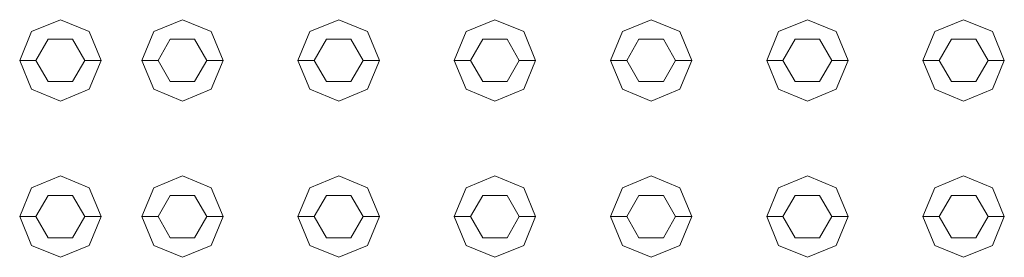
# Model space of a CAD drawing. Header units: millimetres. Extents: x 321 to 585, y -277 to 9.
# Tile 822 of 1056: x 348.431 to 349.036, y -19.566 to -19.42. Entities that reach past the tile are written whole.
import ezdxf

# ---------------------------------------------------------------- set-up
doc = ezdxf.new("R2010")
doc.units = ezdxf.units.MM
doc.header["$MEASUREMENT"] = 0
doc.layers.add('IFC-Elemento construtivo genérico-Contorno', color=253, linetype='Continuous', lineweight=5)

msp = doc.modelspace()

# ---------------------------------------------------------------- linework, layer by layer
at = {"layer": 'IFC-Elemento construtivo genérico-Contorno', "lineweight": 5}
for p, q in [((348.43798, -19.42748), (348.45566, -19.42016)), ((348.43798, -19.42748), (348.45566, -19.42016)), ((348.45566, -19.42016), (348.47334, -19.42748)), ((348.45566, -19.42016), (348.47334, -19.42748)), ((348.51298, -19.42748), (348.53066, -19.42016)), ((348.51298, -19.42748), (348.53066, -19.42016)), ((348.53066, -19.42016), (348.54834, -19.42748)), ((348.53066, -19.42016), (348.54834, -19.42748)), ((348.60898, -19.42748), (348.62666, -19.42016)), ((348.60898, -19.42748), (348.62666, -19.42016)), ((348.62666, -19.42016), (348.64434, -19.42748)), ((348.62666, -19.42016), (348.64434, -19.42748)), ((348.70498, -19.42748), (348.72266, -19.42016)), ((348.70498, -19.42748), (348.72266, -19.42016)), ((348.72266, -19.42016), (348.74034, -19.42748)), ((348.72266, -19.42016), (348.74034, -19.42748)), ((348.80098, -19.42748), (348.81866, -19.42016)), ((348.80098, -19.42748), (348.81866, -19.42016)), ((348.81866, -19.42016), (348.83634, -19.42748)), ((348.81866, -19.42016), (348.83634, -19.42748)), ((348.89698, -19.42748), (348.91466, -19.42016)), ((348.89698, -19.42748), (348.91466, -19.42016)), ((348.91466, -19.42016), (348.93234, -19.42748)), ((348.91466, -19.42016), (348.93234, -19.42748)), ((348.99298, -19.42748), (349.01066, -19.42016)), ((348.99298, -19.42748), (349.01066, -19.42016)), ((349.01066, -19.42016), (349.02834, -19.42748)), ((349.01066, -19.42016), (349.02834, -19.42748)), ((348.43066, -19.44516), (348.43798, -19.42748)), ((348.43066, -19.44516), (348.43798, -19.42748)), ((348.44066, -19.44516), (348.44816, -19.43217)), ((348.44066, -19.44516), (348.44816, -19.43217)), ((348.44816, -19.43217), (348.46316, -19.43217)), ((348.44816, -19.43217), (348.46316, -19.43217)), ((348.46316, -19.43217), (348.47066, -19.44516)), ((348.46316, -19.43217), (348.47066, -19.44516)), ((348.47334, -19.42748), (348.48066, -19.44516)), ((348.47334, -19.42748), (348.48066, -19.44516)), ((348.50566, -19.44516), (348.51298, -19.42748)), ((348.50566, -19.44516), (348.51298, -19.42748)), ((348.51566, -19.44516), (348.52316, -19.43217)), ((348.51566, -19.44516), (348.52316, -19.43217)), ((348.52316, -19.43217), (348.53816, -19.43217)), ((348.52316, -19.43217), (348.53816, -19.43217)), ((348.53816, -19.43217), (348.54566, -19.44516)), ((348.53816, -19.43217), (348.54566, -19.44516)), ((348.54834, -19.42748), (348.55566, -19.44516)), ((348.54834, -19.42748), (348.55566, -19.44516)), ((348.60166, -19.44516), (348.60898, -19.42748)), ((348.60166, -19.44516), (348.60898, -19.42748)), ((348.61166, -19.44516), (348.61916, -19.43217)), ((348.61166, -19.44516), (348.61916, -19.43217)), ((348.61916, -19.43217), (348.63416, -19.43217)), ((348.61916, -19.43217), (348.63416, -19.43217)), ((348.63416, -19.43217), (348.64166, -19.44516)), ((348.63416, -19.43217), (348.64166, -19.44516)), ((348.64434, -19.42748), (348.65166, -19.44516)), ((348.64434, -19.42748), (348.65166, -19.44516)), ((348.69766, -19.44516), (348.70498, -19.42748)), ((348.69766, -19.44516), (348.70498, -19.42748)), ((348.70766, -19.44516), (348.71516, -19.43217)), ((348.70766, -19.44516), (348.71516, -19.43217)), ((348.71516, -19.43217), (348.73016, -19.43217)), ((348.71516, -19.43217), (348.73016, -19.43217)), ((348.73016, -19.43217), (348.73766, -19.44516)), ((348.73016, -19.43217), (348.73766, -19.44516)), ((348.74034, -19.42748), (348.74766, -19.44516)), ((348.74034, -19.42748), (348.74766, -19.44516)), ((348.79366, -19.44516), (348.80098, -19.42748)), ((348.79366, -19.44516), (348.80098, -19.42748)), ((348.80366, -19.44516), (348.81116, -19.43217)), ((348.80366, -19.44516), (348.81116, -19.43217)), ((348.81116, -19.43217), (348.82616, -19.43217)), ((348.81116, -19.43217), (348.82616, -19.43217)), ((348.82616, -19.43217), (348.83366, -19.44516)), ((348.82616, -19.43217), (348.83366, -19.44516)), ((348.83634, -19.42748), (348.84366, -19.44516)), ((348.83634, -19.42748), (348.84366, -19.44516)), ((348.88966, -19.44516), (348.89698, -19.42748)), ((348.88966, -19.44516), (348.89698, -19.42748)), ((348.89966, -19.44516), (348.90716, -19.43217)), ((348.89966, -19.44516), (348.90716, -19.43217)), ((348.90716, -19.43217), (348.92216, -19.43217)), ((348.90716, -19.43217), (348.92216, -19.43217)), ((348.92216, -19.43217), (348.92966, -19.44516)), ((348.92216, -19.43217), (348.92966, -19.44516)), ((348.93234, -19.42748), (348.93966, -19.44516)), ((348.93234, -19.42748), (348.93966, -19.44516)), ((348.98566, -19.44516), (348.99298, -19.42748)), ((348.98566, -19.44516), (348.99298, -19.42748)), ((348.99566, -19.44516), (349.00316, -19.43217)), ((348.99566, -19.44516), (349.00316, -19.43217)), ((349.00316, -19.43217), (349.01816, -19.43217)), ((349.00316, -19.43217), (349.01816, -19.43217)), ((349.01816, -19.43217), (349.02566, -19.44516)), ((349.01816, -19.43217), (349.02566, -19.44516)), ((349.02834, -19.42748), (349.03566, -19.44516)), ((349.02834, -19.42748), (349.03566, -19.44516)), ((348.43066, -19.44516), (348.44066, -19.44516)), ((348.43066, -19.44516), (348.43798, -19.46283)), ((348.43066, -19.44516), (348.44066, -19.44516)), ((348.43066, -19.44516), (348.43798, -19.46283)), ((348.44066, -19.44516), (348.44816, -19.45815)), ((348.44066, -19.44516), (348.44816, -19.45815)), ((348.46316, -19.45815), (348.47066, -19.44516)), ((348.46316, -19.45815), (348.47066, -19.44516)), ((348.47066, -19.44516), (348.48066, -19.44516)), ((348.47066, -19.44516), (348.48066, -19.44516)), ((348.47334, -19.46283), (348.48066, -19.44516)), ((348.47334, -19.46283), (348.48066, -19.44516)), ((348.50566, -19.44516), (348.51566, -19.44516)), ((348.50566, -19.44516), (348.51298, -19.46283)), ((348.50566, -19.44516), (348.51566, -19.44516)), ((348.50566, -19.44516), (348.51298, -19.46283)), ((348.51566, -19.44516), (348.52316, -19.45815)), ((348.51566, -19.44516), (348.52316, -19.45815)), ((348.53816, -19.45815), (348.54566, -19.44516)), ((348.53816, -19.45815), (348.54566, -19.44516)), ((348.54566, -19.44516), (348.55566, -19.44516)), ((348.54566, -19.44516), (348.55566, -19.44516)), ((348.54834, -19.46283), (348.55566, -19.44516)), ((348.54834, -19.46283), (348.55566, -19.44516)), ((348.60166, -19.44516), (348.61166, -19.44516)), ((348.60166, -19.44516), (348.60898, -19.46283)), ((348.60166, -19.44516), (348.61166, -19.44516)), ((348.60166, -19.44516), (348.60898, -19.46283)), ((348.61166, -19.44516), (348.61916, -19.45815)), ((348.61166, -19.44516), (348.61916, -19.45815)), ((348.63416, -19.45815), (348.64166, -19.44516)), ((348.63416, -19.45815), (348.64166, -19.44516)), ((348.64166, -19.44516), (348.65166, -19.44516)), ((348.64166, -19.44516), (348.65166, -19.44516)), ((348.64434, -19.46283), (348.65166, -19.44516)), ((348.64434, -19.46283), (348.65166, -19.44516)), ((348.69766, -19.44516), (348.70766, -19.44516)), ((348.69766, -19.44516), (348.70498, -19.46283)), ((348.69766, -19.44516), (348.70766, -19.44516)), ((348.69766, -19.44516), (348.70498, -19.46283)), ((348.70766, -19.44516), (348.71516, -19.45815)), ((348.70766, -19.44516), (348.71516, -19.45815)), ((348.73016, -19.45815), (348.73766, -19.44516)), ((348.73016, -19.45815), (348.73766, -19.44516)), ((348.73766, -19.44516), (348.74766, -19.44516)), ((348.73766, -19.44516), (348.74766, -19.44516)), ((348.74034, -19.46283), (348.74766, -19.44516)), ((348.74034, -19.46283), (348.74766, -19.44516)), ((348.79366, -19.44516), (348.80366, -19.44516)), ((348.79366, -19.44516), (348.80098, -19.46283)), ((348.79366, -19.44516), (348.80366, -19.44516)), ((348.79366, -19.44516), (348.80098, -19.46283)), ((348.80366, -19.44516), (348.81116, -19.45815)), ((348.80366, -19.44516), (348.81116, -19.45815)), ((348.82616, -19.45815), (348.83366, -19.44516)), ((348.82616, -19.45815), (348.83366, -19.44516)), ((348.83366, -19.44516), (348.84366, -19.44516)), ((348.83366, -19.44516), (348.84366, -19.44516)), ((348.83634, -19.46283), (348.84366, -19.44516)), ((348.83634, -19.46283), (348.84366, -19.44516)), ((348.88966, -19.44516), (348.89966, -19.44516)), ((348.88966, -19.44516), (348.89698, -19.46283)), ((348.88966, -19.44516), (348.89966, -19.44516)), ((348.88966, -19.44516), (348.89698, -19.46283)), ((348.89966, -19.44516), (348.90716, -19.45815)), ((348.89966, -19.44516), (348.90716, -19.45815)), ((348.92216, -19.45815), (348.92966, -19.44516)), ((348.92216, -19.45815), (348.92966, -19.44516)), ((348.92966, -19.44516), (348.93966, -19.44516)), ((348.92966, -19.44516), (348.93966, -19.44516)), ((348.93234, -19.46283), (348.93966, -19.44516)), ((348.93234, -19.46283), (348.93966, -19.44516)), ((348.98566, -19.44516), (348.99566, -19.44516)), ((348.98566, -19.44516), (348.99298, -19.46283)), ((348.98566, -19.44516), (348.99566, -19.44516)), ((348.98566, -19.44516), (348.99298, -19.46283)), ((348.99566, -19.44516), (349.00316, -19.45815)), ((348.99566, -19.44516), (349.00316, -19.45815)), ((349.01816, -19.45815), (349.02566, -19.44516)), ((349.01816, -19.45815), (349.02566, -19.44516)), ((349.02566, -19.44516), (349.03566, -19.44516)), ((349.02566, -19.44516), (349.03566, -19.44516)), ((349.02834, -19.46283), (349.03566, -19.44516)), ((349.02834, -19.46283), (349.03566, -19.44516)), ((348.43798, -19.46283), (348.45566, -19.47016)), ((348.43798, -19.46283), (348.45566, -19.47016)), ((348.44816, -19.45815), (348.46316, -19.45815)), ((348.44816, -19.45815), (348.46316, -19.45815)), ((348.45566, -19.47016), (348.47334, -19.46283)), ((348.45566, -19.47016), (348.47334, -19.46283)), ((348.51298, -19.46283), (348.53066, -19.47016)), ((348.51298, -19.46283), (348.53066, -19.47016)), ((348.52316, -19.45815), (348.53816, -19.45815)), ((348.52316, -19.45815), (348.53816, -19.45815)), ((348.53066, -19.47016), (348.54834, -19.46283)), ((348.53066, -19.47016), (348.54834, -19.46283)), ((348.60898, -19.46283), (348.62666, -19.47016)), ((348.60898, -19.46283), (348.62666, -19.47016)), ((348.61916, -19.45815), (348.63416, -19.45815)), ((348.61916, -19.45815), (348.63416, -19.45815)), ((348.62666, -19.47016), (348.64434, -19.46283)), ((348.62666, -19.47016), (348.64434, -19.46283)), ((348.70498, -19.46283), (348.72266, -19.47016)), ((348.70498, -19.46283), (348.72266, -19.47016)), ((348.71516, -19.45815), (348.73016, -19.45815)), ((348.71516, -19.45815), (348.73016, -19.45815)), ((348.72266, -19.47016), (348.74034, -19.46283)), ((348.72266, -19.47016), (348.74034, -19.46283)), ((348.80098, -19.46283), (348.81866, -19.47016)), ((348.80098, -19.46283), (348.81866, -19.47016)), ((348.81116, -19.45815), (348.82616, -19.45815)), ((348.81116, -19.45815), (348.82616, -19.45815)), ((348.81866, -19.47016), (348.83634, -19.46283)), ((348.81866, -19.47016), (348.83634, -19.46283)), ((348.89698, -19.46283), (348.91466, -19.47016)), ((348.89698, -19.46283), (348.91466, -19.47016)), ((348.90716, -19.45815), (348.92216, -19.45815)), ((348.90716, -19.45815), (348.92216, -19.45815)), ((348.91466, -19.47016), (348.93234, -19.46283)), ((348.91466, -19.47016), (348.93234, -19.46283)), ((348.99298, -19.46283), (349.01066, -19.47016)), ((348.99298, -19.46283), (349.01066, -19.47016)), ((349.00316, -19.45815), (349.01816, -19.45815)), ((349.00316, -19.45815), (349.01816, -19.45815)), ((349.01066, -19.47016), (349.02834, -19.46283)), ((349.01066, -19.47016), (349.02834, -19.46283)), ((348.43798, -19.52348), (348.45566, -19.51615)), ((348.43798, -19.52348), (348.45566, -19.51615)), ((348.45566, -19.51615), (348.47334, -19.52348)), ((348.45566, -19.51615), (348.47334, -19.52348)), ((348.51298, -19.52348), (348.53066, -19.51615)), ((348.51298, -19.52348), (348.53066, -19.51615)), ((348.53066, -19.51615), (348.54834, -19.52348)), ((348.53066, -19.51615), (348.54834, -19.52348)), ((348.60898, -19.52348), (348.62666, -19.51615)), ((348.60898, -19.52348), (348.62666, -19.51615)), ((348.62666, -19.51615), (348.64434, -19.52348)), ((348.62666, -19.51615), (348.64434, -19.52348)), ((348.70498, -19.52348), (348.72266, -19.51615)), ((348.70498, -19.52348), (348.72266, -19.51615)), ((348.72266, -19.51615), (348.74034, -19.52348)), ((348.72266, -19.51615), (348.74034, -19.52348)), ((348.80098, -19.52348), (348.81866, -19.51615)), ((348.80098, -19.52348), (348.81866, -19.51615)), ((348.81866, -19.51615), (348.83634, -19.52348)), ((348.81866, -19.51615), (348.83634, -19.52348)), ((348.89698, -19.52348), (348.91466, -19.51615)), ((348.89698, -19.52348), (348.91466, -19.51615)), ((348.91466, -19.51615), (348.93234, -19.52348)), ((348.91466, -19.51615), (348.93234, -19.52348)), ((348.99298, -19.52348), (349.01066, -19.51615)), ((348.99298, -19.52348), (349.01066, -19.51615)), ((349.01066, -19.51615), (349.02834, -19.52348)), ((349.01066, -19.51615), (349.02834, -19.52348)), ((348.43066, -19.54115), (348.43798, -19.52348)), ((348.43066, -19.54115), (348.43798, -19.52348)), ((348.44066, -19.54115), (348.44816, -19.52817)), ((348.44066, -19.54115), (348.44816, -19.52817)), ((348.44816, -19.52817), (348.46316, -19.52817)), ((348.44816, -19.52817), (348.46316, -19.52817)), ((348.46316, -19.52817), (348.47066, -19.54115)), ((348.46316, -19.52817), (348.47066, -19.54115)), ((348.47334, -19.52348), (348.48066, -19.54115)), ((348.47334, -19.52348), (348.48066, -19.54115)), ((348.50566, -19.54115), (348.51298, -19.52348)), ((348.50566, -19.54115), (348.51298, -19.52348)), ((348.51566, -19.54115), (348.52316, -19.52817)), ((348.51566, -19.54115), (348.52316, -19.52817)), ((348.52316, -19.52817), (348.53816, -19.52817)), ((348.52316, -19.52817), (348.53816, -19.52817)), ((348.53816, -19.52817), (348.54566, -19.54115)), ((348.53816, -19.52817), (348.54566, -19.54115)), ((348.54834, -19.52348), (348.55566, -19.54115)), ((348.54834, -19.52348), (348.55566, -19.54115)), ((348.60166, -19.54115), (348.60898, -19.52348)), ((348.60166, -19.54115), (348.60898, -19.52348)), ((348.61166, -19.54115), (348.61916, -19.52817)), ((348.61166, -19.54115), (348.61916, -19.52817)), ((348.61916, -19.52817), (348.63416, -19.52817)), ((348.61916, -19.52817), (348.63416, -19.52817)), ((348.63416, -19.52817), (348.64166, -19.54115)), ((348.63416, -19.52817), (348.64166, -19.54115)), ((348.64434, -19.52348), (348.65166, -19.54115)), ((348.64434, -19.52348), (348.65166, -19.54115)), ((348.69766, -19.54115), (348.70498, -19.52348)), ((348.69766, -19.54115), (348.70498, -19.52348)), ((348.70766, -19.54115), (348.71516, -19.52817)), ((348.70766, -19.54115), (348.71516, -19.52817)), ((348.71516, -19.52817), (348.73016, -19.52817)), ((348.71516, -19.52817), (348.73016, -19.52817)), ((348.73016, -19.52817), (348.73766, -19.54115)), ((348.73016, -19.52817), (348.73766, -19.54115)), ((348.74034, -19.52348), (348.74766, -19.54115)), ((348.74034, -19.52348), (348.74766, -19.54115)), ((348.79366, -19.54115), (348.80098, -19.52348)), ((348.79366, -19.54115), (348.80098, -19.52348)), ((348.80366, -19.54115), (348.81116, -19.52817)), ((348.80366, -19.54115), (348.81116, -19.52817)), ((348.81116, -19.52817), (348.82616, -19.52817)), ((348.81116, -19.52817), (348.82616, -19.52817)), ((348.82616, -19.52817), (348.83366, -19.54115)), ((348.82616, -19.52817), (348.83366, -19.54115)), ((348.83634, -19.52348), (348.84366, -19.54115)), ((348.83634, -19.52348), (348.84366, -19.54115)), ((348.88966, -19.54115), (348.89698, -19.52348)), ((348.88966, -19.54115), (348.89698, -19.52348)), ((348.89966, -19.54115), (348.90716, -19.52817)), ((348.89966, -19.54115), (348.90716, -19.52817)), ((348.90716, -19.52817), (348.92216, -19.52817)), ((348.90716, -19.52817), (348.92216, -19.52817)), ((348.92216, -19.52817), (348.92966, -19.54115)), ((348.92216, -19.52817), (348.92966, -19.54115)), ((348.93234, -19.52348), (348.93966, -19.54115)), ((348.93234, -19.52348), (348.93966, -19.54115)), ((348.98566, -19.54115), (348.99298, -19.52348)), ((348.98566, -19.54115), (348.99298, -19.52348)), ((348.99566, -19.54115), (349.00316, -19.52817)), ((348.99566, -19.54115), (349.00316, -19.52817)), ((349.00316, -19.52817), (349.01816, -19.52817)), ((349.00316, -19.52817), (349.01816, -19.52817)), ((349.01816, -19.52817), (349.02566, -19.54115)), ((349.01816, -19.52817), (349.02566, -19.54115)), ((349.02834, -19.52348), (349.03566, -19.54115)), ((349.02834, -19.52348), (349.03566, -19.54115)), ((348.43066, -19.54115), (348.44066, -19.54115)), ((348.43066, -19.54115), (348.43798, -19.55884)), ((348.43066, -19.54115), (348.44066, -19.54115)), ((348.43066, -19.54115), (348.43798, -19.55884)), ((348.44066, -19.54115), (348.44816, -19.55415)), ((348.44066, -19.54115), (348.44816, -19.55415)), ((348.46316, -19.55415), (348.47066, -19.54115)), ((348.46316, -19.55415), (348.47066, -19.54115)), ((348.47066, -19.54115), (348.48066, -19.54115)), ((348.47066, -19.54115), (348.48066, -19.54115)), ((348.47334, -19.55884), (348.48066, -19.54115)), ((348.47334, -19.55884), (348.48066, -19.54115)), ((348.50566, -19.54115), (348.51566, -19.54115)), ((348.50566, -19.54115), (348.51298, -19.55884)), ((348.50566, -19.54115), (348.51566, -19.54115)), ((348.50566, -19.54115), (348.51298, -19.55884)), ((348.51566, -19.54115), (348.52316, -19.55415)), ((348.51566, -19.54115), (348.52316, -19.55415)), ((348.53816, -19.55415), (348.54566, -19.54115)), ((348.53816, -19.55415), (348.54566, -19.54115)), ((348.54566, -19.54115), (348.55566, -19.54115)), ((348.54566, -19.54115), (348.55566, -19.54115)), ((348.54834, -19.55884), (348.55566, -19.54115)), ((348.54834, -19.55884), (348.55566, -19.54115)), ((348.60166, -19.54115), (348.61166, -19.54115)), ((348.60166, -19.54115), (348.60898, -19.55884)), ((348.60166, -19.54115), (348.61166, -19.54115)), ((348.60166, -19.54115), (348.60898, -19.55884)), ((348.61166, -19.54115), (348.61916, -19.55415)), ((348.61166, -19.54115), (348.61916, -19.55415)), ((348.63416, -19.55415), (348.64166, -19.54115)), ((348.63416, -19.55415), (348.64166, -19.54115)), ((348.64166, -19.54115), (348.65166, -19.54115)), ((348.64166, -19.54115), (348.65166, -19.54115)), ((348.64434, -19.55884), (348.65166, -19.54115)), ((348.64434, -19.55884), (348.65166, -19.54115)), ((348.69766, -19.54115), (348.70766, -19.54115)), ((348.69766, -19.54115), (348.70498, -19.55884)), ((348.69766, -19.54115), (348.70766, -19.54115)), ((348.69766, -19.54115), (348.70498, -19.55884)), ((348.70766, -19.54115), (348.71516, -19.55415)), ((348.70766, -19.54115), (348.71516, -19.55415)), ((348.73016, -19.55415), (348.73766, -19.54115)), ((348.73016, -19.55415), (348.73766, -19.54115)), ((348.73766, -19.54115), (348.74766, -19.54115)), ((348.73766, -19.54115), (348.74766, -19.54115)), ((348.74034, -19.55884), (348.74766, -19.54115)), ((348.74034, -19.55884), (348.74766, -19.54115)), ((348.79366, -19.54115), (348.80366, -19.54115)), ((348.79366, -19.54115), (348.80098, -19.55884)), ((348.79366, -19.54115), (348.80366, -19.54115)), ((348.79366, -19.54115), (348.80098, -19.55884)), ((348.80366, -19.54115), (348.81116, -19.55415)), ((348.80366, -19.54115), (348.81116, -19.55415)), ((348.82616, -19.55415), (348.83366, -19.54115)), ((348.82616, -19.55415), (348.83366, -19.54115)), ((348.83366, -19.54115), (348.84366, -19.54115)), ((348.83366, -19.54115), (348.84366, -19.54115)), ((348.83634, -19.55884), (348.84366, -19.54115)), ((348.83634, -19.55884), (348.84366, -19.54115)), ((348.88966, -19.54115), (348.89966, -19.54115)), ((348.88966, -19.54115), (348.89698, -19.55884)), ((348.88966, -19.54115), (348.89966, -19.54115)), ((348.88966, -19.54115), (348.89698, -19.55884)), ((348.89966, -19.54115), (348.90716, -19.55415)), ((348.89966, -19.54115), (348.90716, -19.55415)), ((348.92216, -19.55415), (348.92966, -19.54115)), ((348.92216, -19.55415), (348.92966, -19.54115)), ((348.92966, -19.54115), (348.93966, -19.54115)), ((348.92966, -19.54115), (348.93966, -19.54115)), ((348.93234, -19.55884), (348.93966, -19.54115)), ((348.93234, -19.55884), (348.93966, -19.54115)), ((348.98566, -19.54115), (348.99566, -19.54115)), ((348.98566, -19.54115), (348.99298, -19.55884)), ((348.98566, -19.54115), (348.99566, -19.54115)), ((348.98566, -19.54115), (348.99298, -19.55884)), ((348.99566, -19.54115), (349.00316, -19.55415)), ((348.99566, -19.54115), (349.00316, -19.55415)), ((349.01816, -19.55415), (349.02566, -19.54115)), ((349.01816, -19.55415), (349.02566, -19.54115)), ((349.02566, -19.54115), (349.03566, -19.54115)), ((349.02566, -19.54115), (349.03566, -19.54115)), ((349.02834, -19.55884), (349.03566, -19.54115)), ((349.02834, -19.55884), (349.03566, -19.54115)), ((348.43798, -19.55884), (348.45566, -19.56615)), ((348.43798, -19.55884), (348.45566, -19.56615)), ((348.44816, -19.55415), (348.46316, -19.55415)), ((348.44816, -19.55415), (348.46316, -19.55415)), ((348.45566, -19.56615), (348.47334, -19.55884)), ((348.45566, -19.56615), (348.47334, -19.55884)), ((348.51298, -19.55884), (348.53066, -19.56615)), ((348.51298, -19.55884), (348.53066, -19.56615)), ((348.52316, -19.55415), (348.53816, -19.55415)), ((348.52316, -19.55415), (348.53816, -19.55415)), ((348.53066, -19.56615), (348.54834, -19.55884)), ((348.53066, -19.56615), (348.54834, -19.55884)), ((348.60898, -19.55884), (348.62666, -19.56615)), ((348.60898, -19.55884), (348.62666, -19.56615)), ((348.61916, -19.55415), (348.63416, -19.55415)), ((348.61916, -19.55415), (348.63416, -19.55415)), ((348.62666, -19.56615), (348.64434, -19.55884)), ((348.62666, -19.56615), (348.64434, -19.55884)), ((348.70498, -19.55884), (348.72266, -19.56615)), ((348.70498, -19.55884), (348.72266, -19.56615)), ((348.71516, -19.55415), (348.73016, -19.55415)), ((348.71516, -19.55415), (348.73016, -19.55415)), ((348.72266, -19.56615), (348.74034, -19.55884)), ((348.72266, -19.56615), (348.74034, -19.55884)), ((348.80098, -19.55884), (348.81866, -19.56615)), ((348.80098, -19.55884), (348.81866, -19.56615)), ((348.81116, -19.55415), (348.82616, -19.55415)), ((348.81116, -19.55415), (348.82616, -19.55415)), ((348.81866, -19.56615), (348.83634, -19.55884)), ((348.81866, -19.56615), (348.83634, -19.55884)), ((348.89698, -19.55884), (348.91466, -19.56615)), ((348.89698, -19.55884), (348.91466, -19.56615)), ((348.90716, -19.55415), (348.92216, -19.55415)), ((348.90716, -19.55415), (348.92216, -19.55415)), ((348.91466, -19.56615), (348.93234, -19.55884)), ((348.91466, -19.56615), (348.93234, -19.55884)), ((348.99298, -19.55884), (349.01066, -19.56615)), ((348.99298, -19.55884), (349.01066, -19.56615)), ((349.00316, -19.55415), (349.01816, -19.55415)), ((349.00316, -19.55415), (349.01816, -19.55415)), ((349.01066, -19.56615), (349.02834, -19.55884)), ((349.01066, -19.56615), (349.02834, -19.55884))]:
    msp.add_line(p, q, dxfattribs=at)

doc.saveas('drawing.dxf')
